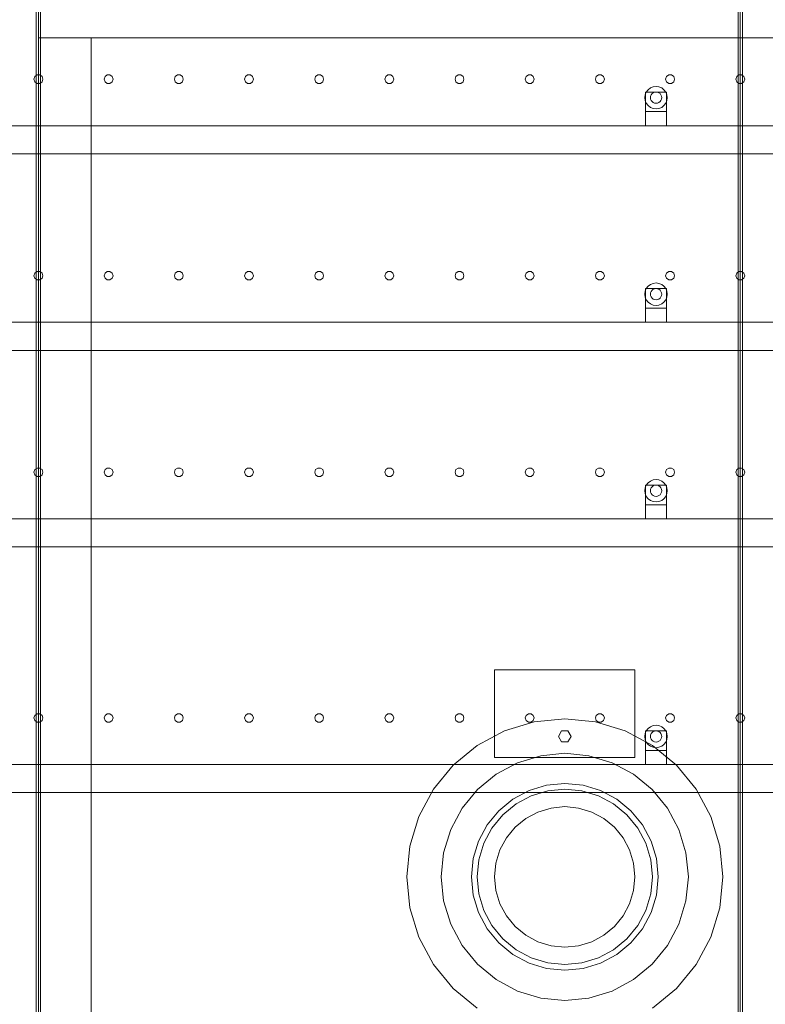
# Model space of a CAD drawing. Header units: millimetres. Extents: x -2233 to 65662, y -50530 to 6847.
# Tile 705 of 802: x 41434 to 42497, y 698 to 2101. Entities that reach past the tile are written whole.
import ezdxf

# ---------------------------------------------------------------- set-up
doc = ezdxf.new("R2010")
doc.units = ezdxf.units.MM
doc.layers.add('lateral_secador', color=7, linetype='Continuous', lineweight=0)

msp = doc.modelspace()

# ---------------------------------------------------------------- linework, layer by layer
at = {"layer": 'lateral_secador'}
for p, q in [((41458.134, 2925), (41458.134, 60)), ((41461.134, 0), (41461.134, 2925)), ((41464.134, 60), (41464.134, 2925)), ((42458.134, 2925), (42458.134, 60)), ((42461.134, 0), (42461.134, 2925)), ((42464.134, 60), (42464.134, 2925)), ((41461.134, 2150), (41461.134, 2075)), ((41461.134, 2075), (42461.134, 2075)), ((41461.134, 2075), (41461.134, 135)), ((41461.134, 2075), (41536.134, 2075)), ((41461.134, 2075), (44461.134, 2075)), ((41536.134, 135), (41536.134, 2075)), ((42458.134, 2075), (42464.134, 2075)), ((42458.134, 2075), (42458.134, 135)), ((42461.134, 135), (42461.134, 2075)), ((42461.134, 2075), (43461.134, 2075)), ((42464.134, 135), (42464.134, 2075)), ((41455.997, 2020.082), (41454.784, 2016.35)), ((41459.172, 2022.389), (41455.997, 2020.082)), ((41463.096, 2022.389), (41459.172, 2022.389)), ((41466.271, 2020.082), (41463.096, 2022.389)), ((41467.484, 2016.35), (41466.271, 2020.082)), ((41555.997, 2020.082), (41554.784, 2016.35)), ((41559.172, 2022.389), (41555.997, 2020.082)), ((41563.096, 2022.389), (41559.172, 2022.389)), ((41566.271, 2020.082), (41563.096, 2022.389)), ((41567.484, 2016.35), (41566.271, 2020.082)), ((41655.997, 2020.082), (41654.784, 2016.35)), ((41659.172, 2022.389), (41655.997, 2020.082)), ((41663.096, 2022.389), (41659.172, 2022.389)), ((41666.271, 2020.082), (41663.096, 2022.389)), ((41667.484, 2016.35), (41666.271, 2020.082)), ((41755.997, 2020.082), (41754.784, 2016.35)), ((41759.172, 2022.389), (41755.997, 2020.082)), ((41763.096, 2022.389), (41759.172, 2022.389)), ((41766.271, 2020.082), (41763.096, 2022.389)), ((41767.484, 2016.35), (41766.271, 2020.082)), ((41855.997, 2020.082), (41854.784, 2016.35)), ((41859.172, 2022.389), (41855.997, 2020.082)), ((41863.096, 2022.389), (41859.172, 2022.389)), ((41866.271, 2020.082), (41863.096, 2022.389)), ((41867.484, 2016.35), (41866.271, 2020.082)), ((41955.997, 2020.082), (41954.784, 2016.35)), ((41959.172, 2022.389), (41955.997, 2020.082)), ((41963.096, 2022.389), (41959.172, 2022.389)), ((41966.271, 2020.082), (41963.096, 2022.389)), ((41967.484, 2016.35), (41966.271, 2020.082)), ((42055.997, 2020.082), (42054.784, 2016.35)), ((42059.172, 2022.389), (42055.997, 2020.082)), ((42063.096, 2022.389), (42059.172, 2022.389)), ((42066.271, 2020.082), (42063.096, 2022.389)), ((42067.484, 2016.35), (42066.271, 2020.082)), ((42155.997, 2020.082), (42154.784, 2016.35)), ((42159.172, 2022.389), (42155.997, 2020.082)), ((42163.096, 2022.389), (42159.172, 2022.389)), ((42166.271, 2020.082), (42163.096, 2022.389)), ((42167.484, 2016.35), (42166.271, 2020.082)), ((42255.997, 2020.082), (42254.784, 2016.35)), ((42259.172, 2022.389), (42255.997, 2020.082)), ((42263.096, 2022.389), (42259.172, 2022.389)), ((42266.271, 2020.082), (42263.096, 2022.389)), ((42267.484, 2016.35), (42266.271, 2020.082)), ((42355.997, 2020.082), (42354.784, 2016.35)), ((42359.172, 2022.389), (42355.997, 2020.082)), ((42363.096, 2022.389), (42359.172, 2022.389)), ((42366.271, 2020.082), (42363.096, 2022.389)), ((42367.484, 2016.35), (42366.271, 2020.082)), ((42455.997, 2020.082), (42454.784, 2016.35)), ((42459.172, 2022.389), (42455.997, 2020.082)), ((42463.096, 2022.389), (42459.172, 2022.389)), ((42466.271, 2020.082), (42463.096, 2022.389)), ((42467.484, 2016.35), (42466.271, 2020.082)), ((41454.784, 2016.35), (41455.997, 2012.618)), ((41455.997, 2012.618), (41459.172, 2010.311)), ((41459.172, 2010.311), (41463.096, 2010.311)), ((41463.096, 2010.311), (41466.271, 2012.618)), ((41466.271, 2012.618), (41467.484, 2016.35)), ((41554.784, 2016.35), (41555.997, 2012.618)), ((41555.997, 2012.618), (41559.172, 2010.311)), ((41559.172, 2010.311), (41563.096, 2010.311)), ((41563.096, 2010.311), (41566.271, 2012.618)), ((41566.271, 2012.618), (41567.484, 2016.35)), ((41654.784, 2016.35), (41655.997, 2012.618)), ((41655.997, 2012.618), (41659.172, 2010.311)), ((41659.172, 2010.311), (41663.096, 2010.311)), ((41663.096, 2010.311), (41666.271, 2012.618)), ((41666.271, 2012.618), (41667.484, 2016.35)), ((41754.784, 2016.35), (41755.997, 2012.618)), ((41755.997, 2012.618), (41759.172, 2010.311)), ((41759.172, 2010.311), (41763.096, 2010.311)), ((41763.096, 2010.311), (41766.271, 2012.618)), ((41766.271, 2012.618), (41767.484, 2016.35)), ((41854.784, 2016.35), (41855.997, 2012.618)), ((41855.997, 2012.618), (41859.172, 2010.311)), ((41859.172, 2010.311), (41863.096, 2010.311)), ((41863.096, 2010.311), (41866.271, 2012.618)), ((41866.271, 2012.618), (41867.484, 2016.35)), ((41954.784, 2016.35), (41955.997, 2012.618)), ((41955.997, 2012.618), (41959.172, 2010.311)), ((41959.172, 2010.311), (41963.096, 2010.311)), ((41963.096, 2010.311), (41966.271, 2012.618)), ((41966.271, 2012.618), (41967.484, 2016.35)), ((42054.784, 2016.35), (42055.997, 2012.618)), ((42055.997, 2012.618), (42059.172, 2010.311)), ((42059.172, 2010.311), (42063.096, 2010.311)), ((42063.096, 2010.311), (42066.271, 2012.618)), ((42066.271, 2012.618), (42067.484, 2016.35)), ((42154.784, 2016.35), (42155.997, 2012.618)), ((42155.997, 2012.618), (42159.172, 2010.311)), ((42159.172, 2010.311), (42163.096, 2010.311)), ((42163.096, 2010.311), (42166.271, 2012.618)), ((42166.271, 2012.618), (42167.484, 2016.35)), ((42254.784, 2016.35), (42255.997, 2012.618)), ((42255.997, 2012.618), (42259.172, 2010.311)), ((42259.172, 2010.311), (42263.096, 2010.311)), ((42263.096, 2010.311), (42266.271, 2012.618)), ((42266.271, 2012.618), (42267.484, 2016.35)), ((42341.134, 2006), (42336.993, 2005.455)), ((42345.275, 2005.455), (42341.134, 2006)), ((42354.784, 2016.35), (42355.997, 2012.618)), ((42355.997, 2012.618), (42359.172, 2010.311)), ((42359.172, 2010.311), (42363.096, 2010.311)), ((42363.096, 2010.311), (42366.271, 2012.618)), ((42366.271, 2012.618), (42367.484, 2016.35)), ((42454.784, 2016.35), (42455.997, 2012.618)), ((42455.997, 2012.618), (42459.172, 2010.311)), ((42459.172, 2010.311), (42463.096, 2010.311)), ((42463.096, 2010.311), (42466.271, 2012.618)), ((42466.271, 2012.618), (42467.484, 2016.35)), ((42325.679, 1994.141), (42325.134, 1990)), ((42327.277, 1998), (42325.679, 1994.141)), ((42326.134, 1998), (42356.134, 1998)), ((42326.134, 1998), (42326.134, 1970)), ((42329.82, 2001.314), (42327.277, 1998)), ((42333.134, 2003.856), (42329.82, 2001.314)), ((42336.993, 2005.455), (42333.134, 2003.856)), ((42333.406, 1992.071), (42333.134, 1990)), ((42334.206, 1994), (42333.406, 1992.071)), ((42335.477, 1995.657), (42334.206, 1994)), ((42337.134, 1996.928), (42335.477, 1995.657)), ((42339.063, 1997.727), (42337.134, 1996.928)), ((42341.134, 1998), (42339.063, 1997.727)), ((42343.204, 1997.727), (42341.134, 1998)), ((42345.134, 1996.928), (42343.204, 1997.727)), ((42346.791, 1995.657), (42345.134, 1996.928)), ((42349.134, 2003.856), (42345.275, 2005.455)), ((42348.062, 1994), (42346.791, 1995.657)), ((42348.861, 1992.071), (42348.062, 1994)), ((42349.134, 1990), (42348.861, 1992.071)), ((42352.448, 2001.314), (42349.134, 2003.856)), ((42354.99, 1998), (42352.448, 2001.314)), ((42356.589, 1994.141), (42354.99, 1998)), ((42356.134, 1970), (42356.134, 1998)), ((42357.134, 1990), (42356.589, 1994.141)), ((42325.134, 1990), (42325.679, 1985.859)), ((42325.679, 1985.859), (42327.277, 1982)), ((42327.277, 1982), (42329.82, 1978.686)), ((42329.82, 1978.686), (42333.134, 1976.144)), ((42333.134, 1990), (42333.406, 1987.929)), ((42333.406, 1987.929), (42334.206, 1986)), ((42334.206, 1986), (42335.477, 1984.343)), ((42335.477, 1984.343), (42337.134, 1983.072)), ((42337.134, 1983.072), (42339.063, 1982.273)), ((42339.063, 1982.273), (42341.134, 1982)), ((42341.134, 1982), (42343.204, 1982.273)), ((42343.204, 1982.273), (42345.134, 1983.072)), ((42345.134, 1983.072), (42346.791, 1984.343)), ((42346.791, 1984.343), (42348.062, 1986)), ((42348.062, 1986), (42348.861, 1987.929)), ((42348.861, 1987.929), (42349.134, 1990)), ((42349.134, 1976.144), (42352.448, 1978.686)), ((42352.448, 1978.686), (42354.99, 1982)), ((42354.99, 1982), (42356.589, 1985.859)), ((42356.589, 1985.859), (42357.134, 1990)), ((42326.134, 1970), (42356.134, 1970)), ((42326.134, 1970), (42326.134, 1950)), ((42333.134, 1976.144), (42336.993, 1974.545)), ((42336.993, 1974.545), (42341.134, 1974)), ((42341.134, 1974), (42345.275, 1974.545)), ((42345.275, 1974.545), (42349.134, 1976.144)), ((42356.134, 1950), (42356.134, 1970)), ((40811.134, 1950), (60111.134, 1950)), ((42326.134, 1950), (42356.134, 1950)), ((40811.134, 1910), (60111.134, 1910)), ((41455.997, 1740.082), (41454.784, 1736.35)), ((41459.172, 1742.389), (41455.997, 1740.082)), ((41463.096, 1742.389), (41459.172, 1742.389)), ((41466.271, 1740.082), (41463.096, 1742.389)), ((41467.484, 1736.35), (41466.271, 1740.082)), ((41555.997, 1740.082), (41554.784, 1736.35)), ((41559.172, 1742.389), (41555.997, 1740.082)), ((41563.096, 1742.389), (41559.172, 1742.389)), ((41566.271, 1740.082), (41563.096, 1742.389)), ((41567.484, 1736.35), (41566.271, 1740.082)), ((41655.997, 1740.082), (41654.784, 1736.35)), ((41659.172, 1742.389), (41655.997, 1740.082)), ((41663.096, 1742.389), (41659.172, 1742.389)), ((41666.271, 1740.082), (41663.096, 1742.389)), ((41667.484, 1736.35), (41666.271, 1740.082)), ((41755.997, 1740.082), (41754.784, 1736.35)), ((41759.172, 1742.389), (41755.997, 1740.082)), ((41763.096, 1742.389), (41759.172, 1742.389)), ((41766.271, 1740.082), (41763.096, 1742.389)), ((41767.484, 1736.35), (41766.271, 1740.082)), ((41855.997, 1740.082), (41854.784, 1736.35)), ((41859.172, 1742.389), (41855.997, 1740.082)), ((41863.096, 1742.389), (41859.172, 1742.389)), ((41866.271, 1740.082), (41863.096, 1742.389)), ((41867.484, 1736.35), (41866.271, 1740.082)), ((41955.997, 1740.082), (41954.784, 1736.35)), ((41959.172, 1742.389), (41955.997, 1740.082)), ((41963.096, 1742.389), (41959.172, 1742.389)), ((41966.271, 1740.082), (41963.096, 1742.389)), ((41967.484, 1736.35), (41966.271, 1740.082)), ((42055.997, 1740.082), (42054.784, 1736.35)), ((42059.172, 1742.389), (42055.997, 1740.082)), ((42063.096, 1742.389), (42059.172, 1742.389)), ((42066.271, 1740.082), (42063.096, 1742.389)), ((42067.484, 1736.35), (42066.271, 1740.082)), ((42155.997, 1740.082), (42154.784, 1736.35)), ((42159.172, 1742.389), (42155.997, 1740.082)), ((42163.096, 1742.389), (42159.172, 1742.389)), ((42166.271, 1740.082), (42163.096, 1742.389)), ((42167.484, 1736.35), (42166.271, 1740.082)), ((42255.997, 1740.082), (42254.784, 1736.35)), ((42259.172, 1742.389), (42255.997, 1740.082)), ((42263.096, 1742.389), (42259.172, 1742.389)), ((42266.271, 1740.082), (42263.096, 1742.389)), ((42267.484, 1736.35), (42266.271, 1740.082)), ((42355.997, 1740.082), (42354.784, 1736.35)), ((42359.172, 1742.389), (42355.997, 1740.082)), ((42363.096, 1742.389), (42359.172, 1742.389)), ((42366.271, 1740.082), (42363.096, 1742.389)), ((42367.484, 1736.35), (42366.271, 1740.082)), ((42455.997, 1740.082), (42454.784, 1736.35)), ((42459.172, 1742.389), (42455.997, 1740.082)), ((42463.096, 1742.389), (42459.172, 1742.389)), ((42466.271, 1740.082), (42463.096, 1742.389)), ((42467.484, 1736.35), (42466.271, 1740.082)), ((41454.784, 1736.35), (41455.997, 1732.618)), ((41455.997, 1732.618), (41459.172, 1730.311)), ((41459.172, 1730.311), (41463.096, 1730.311)), ((41463.096, 1730.311), (41466.271, 1732.618)), ((41466.271, 1732.618), (41467.484, 1736.35)), ((41554.784, 1736.35), (41555.997, 1732.618)), ((41555.997, 1732.618), (41559.172, 1730.311)), ((41559.172, 1730.311), (41563.096, 1730.311)), ((41563.096, 1730.311), (41566.271, 1732.618)), ((41566.271, 1732.618), (41567.484, 1736.35)), ((41654.784, 1736.35), (41655.997, 1732.618)), ((41655.997, 1732.618), (41659.172, 1730.311)), ((41659.172, 1730.311), (41663.096, 1730.311)), ((41663.096, 1730.311), (41666.271, 1732.618)), ((41666.271, 1732.618), (41667.484, 1736.35)), ((41754.784, 1736.35), (41755.997, 1732.618)), ((41755.997, 1732.618), (41759.172, 1730.311)), ((41759.172, 1730.311), (41763.096, 1730.311)), ((41763.096, 1730.311), (41766.271, 1732.618)), ((41766.271, 1732.618), (41767.484, 1736.35)), ((41854.784, 1736.35), (41855.997, 1732.618)), ((41855.997, 1732.618), (41859.172, 1730.311)), ((41859.172, 1730.311), (41863.096, 1730.311)), ((41863.096, 1730.311), (41866.271, 1732.618)), ((41866.271, 1732.618), (41867.484, 1736.35)), ((41954.784, 1736.35), (41955.997, 1732.618)), ((41955.997, 1732.618), (41959.172, 1730.311)), ((41959.172, 1730.311), (41963.096, 1730.311)), ((41963.096, 1730.311), (41966.271, 1732.618)), ((41966.271, 1732.618), (41967.484, 1736.35)), ((42054.784, 1736.35), (42055.997, 1732.618)), ((42055.997, 1732.618), (42059.172, 1730.311)), ((42059.172, 1730.311), (42063.096, 1730.311)), ((42063.096, 1730.311), (42066.271, 1732.618)), ((42066.271, 1732.618), (42067.484, 1736.35)), ((42154.784, 1736.35), (42155.997, 1732.618)), ((42155.997, 1732.618), (42159.172, 1730.311)), ((42159.172, 1730.311), (42163.096, 1730.311)), ((42163.096, 1730.311), (42166.271, 1732.618)), ((42166.271, 1732.618), (42167.484, 1736.35)), ((42254.784, 1736.35), (42255.997, 1732.618)), ((42255.997, 1732.618), (42259.172, 1730.311)), ((42259.172, 1730.311), (42263.096, 1730.311)), ((42263.096, 1730.311), (42266.271, 1732.618)), ((42266.271, 1732.618), (42267.484, 1736.35)), ((42336.993, 1725.455), (42333.134, 1723.856)), ((42341.134, 1726), (42336.993, 1725.455)), ((42345.275, 1725.455), (42341.134, 1726)), ((42349.134, 1723.856), (42345.275, 1725.455)), ((42354.784, 1736.35), (42355.997, 1732.618)), ((42355.997, 1732.618), (42359.172, 1730.311)), ((42359.172, 1730.311), (42363.096, 1730.311)), ((42363.096, 1730.311), (42366.271, 1732.618)), ((42366.271, 1732.618), (42367.484, 1736.35)), ((42454.784, 1736.35), (42455.997, 1732.618)), ((42455.997, 1732.618), (42459.172, 1730.311)), ((42459.172, 1730.311), (42463.096, 1730.311)), ((42463.096, 1730.311), (42466.271, 1732.618)), ((42466.271, 1732.618), (42467.484, 1736.35)), ((42325.679, 1714.141), (42325.134, 1710)), ((42327.277, 1718), (42325.679, 1714.141)), ((42326.134, 1718), (42356.134, 1718)), ((42326.134, 1718), (42326.134, 1690)), ((42329.82, 1721.314), (42327.277, 1718)), ((42333.134, 1723.856), (42329.82, 1721.314)), ((42333.406, 1712.071), (42333.134, 1710)), ((42334.206, 1714), (42333.406, 1712.071)), ((42335.477, 1715.657), (42334.206, 1714)), ((42337.134, 1716.928), (42335.477, 1715.657)), ((42339.063, 1717.727), (42337.134, 1716.928)), ((42341.134, 1718), (42339.063, 1717.727)), ((42343.204, 1717.727), (42341.134, 1718)), ((42345.134, 1716.928), (42343.204, 1717.727)), ((42346.791, 1715.657), (42345.134, 1716.928)), ((42348.062, 1714), (42346.791, 1715.657)), ((42348.861, 1712.071), (42348.062, 1714)), ((42349.134, 1710), (42348.861, 1712.071)), ((42352.448, 1721.314), (42349.134, 1723.856)), ((42354.99, 1718), (42352.448, 1721.314)), ((42356.589, 1714.141), (42354.99, 1718)), ((42356.134, 1690), (42356.134, 1718)), ((42357.134, 1710), (42356.589, 1714.141)), ((42325.134, 1710), (42325.679, 1705.859)), ((42325.679, 1705.859), (42327.277, 1702)), ((42327.277, 1702), (42329.82, 1698.686)), ((42329.82, 1698.686), (42333.134, 1696.144)), ((42333.134, 1710), (42333.406, 1707.929)), ((42333.406, 1707.929), (42334.206, 1706)), ((42334.206, 1706), (42335.477, 1704.343)), ((42335.477, 1704.343), (42337.134, 1703.072)), ((42337.134, 1703.072), (42339.063, 1702.273)), ((42339.063, 1702.273), (42341.134, 1702)), ((42341.134, 1702), (42343.204, 1702.273)), ((42343.204, 1702.273), (42345.134, 1703.072)), ((42345.134, 1703.072), (42346.791, 1704.343)), ((42346.791, 1704.343), (42348.062, 1706)), ((42348.062, 1706), (42348.861, 1707.929)), ((42348.861, 1707.929), (42349.134, 1710)), ((42349.134, 1696.144), (42352.448, 1698.686)), ((42352.448, 1698.686), (42354.99, 1702)), ((42354.99, 1702), (42356.589, 1705.859)), ((42356.589, 1705.859), (42357.134, 1710)), ((42326.134, 1690), (42356.134, 1690)), ((42326.134, 1690), (42326.134, 1670)), ((42333.134, 1696.144), (42336.993, 1694.545)), ((42336.993, 1694.545), (42341.134, 1694)), ((42341.134, 1694), (42345.275, 1694.545)), ((42345.275, 1694.545), (42349.134, 1696.144)), ((42356.134, 1670), (42356.134, 1690)), ((40811.134, 1670), (60111.134, 1670)), ((42326.134, 1670), (42356.134, 1670)), ((40811.134, 1630), (60111.134, 1630)), ((41455.997, 1460.082), (41454.784, 1456.35)), ((41459.172, 1462.389), (41455.997, 1460.082)), ((41463.096, 1462.389), (41459.172, 1462.389)), ((41466.271, 1460.082), (41463.096, 1462.389)), ((41467.484, 1456.35), (41466.271, 1460.082)), ((41555.997, 1460.082), (41554.784, 1456.35)), ((41559.172, 1462.389), (41555.997, 1460.082)), ((41563.096, 1462.389), (41559.172, 1462.389)), ((41566.271, 1460.082), (41563.096, 1462.389)), ((41567.484, 1456.35), (41566.271, 1460.082)), ((41655.997, 1460.082), (41654.784, 1456.35)), ((41659.172, 1462.389), (41655.997, 1460.082)), ((41663.096, 1462.389), (41659.172, 1462.389)), ((41666.271, 1460.082), (41663.096, 1462.389)), ((41667.484, 1456.35), (41666.271, 1460.082)), ((41755.997, 1460.082), (41754.784, 1456.35)), ((41759.172, 1462.389), (41755.997, 1460.082)), ((41763.096, 1462.389), (41759.172, 1462.389)), ((41766.271, 1460.082), (41763.096, 1462.389)), ((41767.484, 1456.35), (41766.271, 1460.082)), ((41855.997, 1460.082), (41854.784, 1456.35)), ((41859.172, 1462.389), (41855.997, 1460.082)), ((41863.096, 1462.389), (41859.172, 1462.389)), ((41866.271, 1460.082), (41863.096, 1462.389)), ((41867.484, 1456.35), (41866.271, 1460.082)), ((41955.997, 1460.082), (41954.784, 1456.35)), ((41959.172, 1462.389), (41955.997, 1460.082)), ((41963.096, 1462.389), (41959.172, 1462.389)), ((41966.271, 1460.082), (41963.096, 1462.389)), ((41967.484, 1456.35), (41966.271, 1460.082)), ((42055.997, 1460.082), (42054.784, 1456.35)), ((42059.172, 1462.389), (42055.997, 1460.082)), ((42063.096, 1462.389), (42059.172, 1462.389)), ((42066.271, 1460.082), (42063.096, 1462.389)), ((42067.484, 1456.35), (42066.271, 1460.082)), ((42155.997, 1460.082), (42154.784, 1456.35)), ((42159.172, 1462.389), (42155.997, 1460.082)), ((42163.096, 1462.389), (42159.172, 1462.389)), ((42166.271, 1460.082), (42163.096, 1462.389)), ((42167.484, 1456.35), (42166.271, 1460.082)), ((42255.997, 1460.082), (42254.784, 1456.35)), ((42259.172, 1462.389), (42255.997, 1460.082)), ((42263.096, 1462.389), (42259.172, 1462.389)), ((42266.271, 1460.082), (42263.096, 1462.389)), ((42267.484, 1456.35), (42266.271, 1460.082)), ((42355.997, 1460.082), (42354.784, 1456.35)), ((42359.172, 1462.389), (42355.997, 1460.082)), ((42363.096, 1462.389), (42359.172, 1462.389)), ((42366.271, 1460.082), (42363.096, 1462.389)), ((42367.484, 1456.35), (42366.271, 1460.082)), ((42455.997, 1460.082), (42454.784, 1456.35)), ((42459.172, 1462.389), (42455.997, 1460.082)), ((42463.096, 1462.389), (42459.172, 1462.389)), ((42466.271, 1460.082), (42463.096, 1462.389)), ((42467.484, 1456.35), (42466.271, 1460.082)), ((41454.784, 1456.35), (41455.997, 1452.618)), ((41455.997, 1452.618), (41459.172, 1450.311)), ((41459.172, 1450.311), (41463.096, 1450.311)), ((41463.096, 1450.311), (41466.271, 1452.618)), ((41466.271, 1452.618), (41467.484, 1456.35)), ((41554.784, 1456.35), (41555.997, 1452.618)), ((41555.997, 1452.618), (41559.172, 1450.311)), ((41559.172, 1450.311), (41563.096, 1450.311)), ((41563.096, 1450.311), (41566.271, 1452.618)), ((41566.271, 1452.618), (41567.484, 1456.35)), ((41654.784, 1456.35), (41655.997, 1452.618)), ((41655.997, 1452.618), (41659.172, 1450.311)), ((41659.172, 1450.311), (41663.096, 1450.311)), ((41663.096, 1450.311), (41666.271, 1452.618)), ((41666.271, 1452.618), (41667.484, 1456.35)), ((41754.784, 1456.35), (41755.997, 1452.618)), ((41755.997, 1452.618), (41759.172, 1450.311)), ((41759.172, 1450.311), (41763.096, 1450.311)), ((41763.096, 1450.311), (41766.271, 1452.618)), ((41766.271, 1452.618), (41767.484, 1456.35)), ((41854.784, 1456.35), (41855.997, 1452.618)), ((41855.997, 1452.618), (41859.172, 1450.311)), ((41859.172, 1450.311), (41863.096, 1450.311)), ((41863.096, 1450.311), (41866.271, 1452.618)), ((41866.271, 1452.618), (41867.484, 1456.35)), ((41954.784, 1456.35), (41955.997, 1452.618)), ((41955.997, 1452.618), (41959.172, 1450.311)), ((41959.172, 1450.311), (41963.096, 1450.311)), ((41963.096, 1450.311), (41966.271, 1452.618)), ((41966.271, 1452.618), (41967.484, 1456.35)), ((42054.784, 1456.35), (42055.997, 1452.618)), ((42055.997, 1452.618), (42059.172, 1450.311)), ((42059.172, 1450.311), (42063.096, 1450.311)), ((42063.096, 1450.311), (42066.271, 1452.618)), ((42066.271, 1452.618), (42067.484, 1456.35)), ((42154.784, 1456.35), (42155.997, 1452.618)), ((42155.997, 1452.618), (42159.172, 1450.311)), ((42159.172, 1450.311), (42163.096, 1450.311)), ((42163.096, 1450.311), (42166.271, 1452.618)), ((42166.271, 1452.618), (42167.484, 1456.35)), ((42254.784, 1456.35), (42255.997, 1452.618)), ((42255.997, 1452.618), (42259.172, 1450.311)), ((42259.172, 1450.311), (42263.096, 1450.311)), ((42263.096, 1450.311), (42266.271, 1452.618)), ((42266.271, 1452.618), (42267.484, 1456.35)), ((42336.993, 1445.455), (42333.134, 1443.856)), ((42341.134, 1446), (42336.993, 1445.455)), ((42345.275, 1445.455), (42341.134, 1446)), ((42349.134, 1443.856), (42345.275, 1445.455)), ((42354.784, 1456.35), (42355.997, 1452.618)), ((42355.997, 1452.618), (42359.172, 1450.311)), ((42359.172, 1450.311), (42363.096, 1450.311)), ((42363.096, 1450.311), (42366.271, 1452.618)), ((42366.271, 1452.618), (42367.484, 1456.35)), ((42454.784, 1456.35), (42455.997, 1452.618)), ((42455.997, 1452.618), (42459.172, 1450.311)), ((42459.172, 1450.311), (42463.096, 1450.311)), ((42463.096, 1450.311), (42466.271, 1452.618)), ((42466.271, 1452.618), (42467.484, 1456.35)), ((42325.679, 1434.141), (42325.134, 1430)), ((42327.277, 1438), (42325.679, 1434.141)), ((42326.134, 1438), (42356.134, 1438)), ((42326.134, 1438), (42326.134, 1410)), ((42329.82, 1441.314), (42327.277, 1438)), ((42333.134, 1443.856), (42329.82, 1441.314)), ((42333.406, 1432.071), (42333.134, 1430)), ((42334.206, 1434), (42333.406, 1432.071)), ((42335.477, 1435.657), (42334.206, 1434)), ((42337.134, 1436.928), (42335.477, 1435.657)), ((42339.063, 1437.727), (42337.134, 1436.928)), ((42341.134, 1438), (42339.063, 1437.727)), ((42343.204, 1437.727), (42341.134, 1438)), ((42345.134, 1436.928), (42343.204, 1437.727)), ((42346.791, 1435.657), (42345.134, 1436.928)), ((42348.062, 1434), (42346.791, 1435.657)), ((42348.861, 1432.071), (42348.062, 1434)), ((42349.134, 1430), (42348.861, 1432.071)), ((42352.448, 1441.314), (42349.134, 1443.856)), ((42354.99, 1438), (42352.448, 1441.314)), ((42356.589, 1434.141), (42354.99, 1438)), ((42356.134, 1410), (42356.134, 1438)), ((42357.134, 1430), (42356.589, 1434.141)), ((42325.134, 1430), (42325.679, 1425.859)), ((42325.679, 1425.859), (42327.277, 1422)), ((42327.277, 1422), (42329.82, 1418.686)), ((42329.82, 1418.686), (42333.134, 1416.144)), ((42333.134, 1430), (42333.406, 1427.929)), ((42333.406, 1427.929), (42334.206, 1426)), ((42334.206, 1426), (42335.477, 1424.343)), ((42335.477, 1424.343), (42337.134, 1423.072)), ((42337.134, 1423.072), (42339.063, 1422.273)), ((42339.063, 1422.273), (42341.134, 1422)), ((42341.134, 1422), (42343.204, 1422.273)), ((42343.204, 1422.273), (42345.134, 1423.072)), ((42345.134, 1423.072), (42346.791, 1424.343)), ((42346.791, 1424.343), (42348.062, 1426)), ((42348.062, 1426), (42348.861, 1427.929)), ((42348.861, 1427.929), (42349.134, 1430)), ((42349.134, 1416.144), (42352.448, 1418.686)), ((42352.448, 1418.686), (42354.99, 1422)), ((42354.99, 1422), (42356.589, 1425.859)), ((42356.589, 1425.859), (42357.134, 1430)), ((42326.134, 1410), (42356.134, 1410)), ((42326.134, 1410), (42326.134, 1390)), ((42333.134, 1416.144), (42336.993, 1414.545)), ((42336.993, 1414.545), (42341.134, 1414)), ((42341.134, 1414), (42345.275, 1414.545)), ((42345.275, 1414.545), (42349.134, 1416.144)), ((42356.134, 1390), (42356.134, 1410)), ((40811.134, 1390), (60111.134, 1390)), ((42326.134, 1390), (42356.134, 1390)), ((40811.134, 1350), (60111.134, 1350)), ((42111.134, 1175), (42311.134, 1175)), ((42111.134, 1175), (42111.134, 1050)), ((42311.134, 1050), (42311.134, 1175)), ((41455.997, 1110.082), (41454.784, 1106.35)), ((41459.172, 1112.389), (41455.997, 1110.082)), ((41463.096, 1112.389), (41459.172, 1112.389)), ((41466.271, 1110.082), (41463.096, 1112.389)), ((41467.484, 1106.35), (41466.271, 1110.082)), ((41555.997, 1110.082), (41554.784, 1106.35)), ((41559.172, 1112.389), (41555.997, 1110.082)), ((41563.096, 1112.389), (41559.172, 1112.389)), ((41566.271, 1110.082), (41563.096, 1112.389)), ((41567.484, 1106.35), (41566.271, 1110.082)), ((41655.997, 1110.082), (41654.784, 1106.35)), ((41659.172, 1112.389), (41655.997, 1110.082)), ((41663.096, 1112.389), (41659.172, 1112.389)), ((41666.271, 1110.082), (41663.096, 1112.389)), ((41667.484, 1106.35), (41666.271, 1110.082)), ((41755.997, 1110.082), (41754.784, 1106.35)), ((41759.172, 1112.389), (41755.997, 1110.082)), ((41763.096, 1112.389), (41759.172, 1112.389)), ((41766.271, 1110.082), (41763.096, 1112.389)), ((41767.484, 1106.35), (41766.271, 1110.082)), ((41855.997, 1110.082), (41854.784, 1106.35)), ((41859.172, 1112.389), (41855.997, 1110.082)), ((41863.096, 1112.389), (41859.172, 1112.389)), ((41866.271, 1110.082), (41863.096, 1112.389)), ((41867.484, 1106.35), (41866.271, 1110.082)), ((41955.997, 1110.082), (41954.784, 1106.35)), ((41959.172, 1112.389), (41955.997, 1110.082)), ((41963.096, 1112.389), (41959.172, 1112.389)), ((41966.271, 1110.082), (41963.096, 1112.389)), ((41967.484, 1106.35), (41966.271, 1110.082)), ((42055.997, 1110.082), (42054.784, 1106.35)), ((42059.172, 1112.389), (42055.997, 1110.082)), ((42063.096, 1112.389), (42059.172, 1112.389)), ((42066.271, 1110.082), (42063.096, 1112.389)), ((42067.484, 1106.35), (42066.271, 1110.082)), ((42155.997, 1110.082), (42154.784, 1106.35)), ((42159.172, 1112.389), (42155.997, 1110.082)), ((42163.096, 1112.389), (42159.172, 1112.389)), ((42166.271, 1110.082), (42163.096, 1112.389)), ((42167.484, 1106.35), (42166.271, 1110.082)), ((42255.997, 1110.082), (42254.784, 1106.35)), ((42259.172, 1112.389), (42255.997, 1110.082)), ((42263.096, 1112.389), (42259.172, 1112.389)), ((42266.271, 1110.082), (42263.096, 1112.389)), ((42267.484, 1106.35), (42266.271, 1110.082)), ((42355.997, 1110.082), (42354.784, 1106.35)), ((42359.172, 1112.389), (42355.997, 1110.082)), ((42363.096, 1112.389), (42359.172, 1112.389)), ((42366.271, 1110.082), (42363.096, 1112.389)), ((42367.484, 1106.35), (42366.271, 1110.082)), ((42455.997, 1110.082), (42454.784, 1106.35)), ((42459.172, 1112.389), (42455.997, 1110.082)), ((42463.096, 1112.389), (42459.172, 1112.389)), ((42466.271, 1110.082), (42463.096, 1112.389)), ((42467.484, 1106.35), (42466.271, 1110.082)), ((41454.784, 1106.35), (41455.997, 1102.618)), ((41455.997, 1102.618), (41459.172, 1100.311)), ((41459.172, 1100.311), (41463.096, 1100.311)), ((41463.096, 1100.311), (41466.271, 1102.618)), ((41466.271, 1102.618), (41467.484, 1106.35)), ((41554.784, 1106.35), (41555.997, 1102.618)), ((41555.997, 1102.618), (41559.172, 1100.311)), ((41559.172, 1100.311), (41563.096, 1100.311)), ((41563.096, 1100.311), (41566.271, 1102.618)), ((41566.271, 1102.618), (41567.484, 1106.35)), ((41654.784, 1106.35), (41655.997, 1102.618)), ((41655.997, 1102.618), (41659.172, 1100.311)), ((41659.172, 1100.311), (41663.096, 1100.311)), ((41663.096, 1100.311), (41666.271, 1102.618)), ((41666.271, 1102.618), (41667.484, 1106.35)), ((41754.784, 1106.35), (41755.997, 1102.618)), ((41755.997, 1102.618), (41759.172, 1100.311)), ((41759.172, 1100.311), (41763.096, 1100.311)), ((41763.096, 1100.311), (41766.271, 1102.618)), ((41766.271, 1102.618), (41767.484, 1106.35)), ((41854.784, 1106.35), (41855.997, 1102.618)), ((41855.997, 1102.618), (41859.172, 1100.311)), ((41859.172, 1100.311), (41863.096, 1100.311)), ((41863.096, 1100.311), (41866.271, 1102.618)), ((41866.271, 1102.618), (41867.484, 1106.35)), ((41954.784, 1106.35), (41955.997, 1102.618)), ((41955.997, 1102.618), (41959.172, 1100.311)), ((41959.172, 1100.311), (41963.096, 1100.311)), ((41963.096, 1100.311), (41966.271, 1102.618)), ((41966.271, 1102.618), (41967.484, 1106.35)), ((42054.784, 1106.35), (42055.997, 1102.618)), ((42055.997, 1102.618), (42059.172, 1100.311)), ((42059.172, 1100.311), (42063.096, 1100.311)), ((42063.096, 1100.311), (42066.271, 1102.618)), ((42066.271, 1102.618), (42067.484, 1106.35)), ((42167.239, 1100.677), (42125.03, 1087.873)), ((42154.784, 1106.35), (42155.997, 1102.618)), ((42155.997, 1102.618), (42159.172, 1100.311)), ((42159.172, 1100.311), (42163.096, 1100.311)), ((42163.096, 1100.311), (42166.271, 1102.618)), ((42166.271, 1102.618), (42167.484, 1106.35)), ((42211.134, 1105), (42167.239, 1100.677)), ((42255.029, 1100.677), (42211.134, 1105)), ((42254.784, 1106.35), (42255.997, 1102.618)), ((42297.238, 1087.873), (42255.029, 1100.677)), ((42255.997, 1102.618), (42259.172, 1100.311)), ((42259.172, 1100.311), (42263.096, 1100.311)), ((42263.096, 1100.311), (42266.271, 1102.618)), ((42266.271, 1102.618), (42267.484, 1106.35)), ((42336.993, 1095.455), (42333.134, 1093.856)), ((42341.134, 1096), (42336.993, 1095.455)), ((42345.275, 1095.455), (42341.134, 1096)), ((42349.134, 1093.856), (42345.275, 1095.455)), ((42354.784, 1106.35), (42355.997, 1102.618)), ((42355.997, 1102.618), (42359.172, 1100.311)), ((42359.172, 1100.311), (42363.096, 1100.311)), ((42363.096, 1100.311), (42366.271, 1102.618)), ((42366.271, 1102.618), (42367.484, 1106.35)), ((42454.784, 1106.35), (42455.997, 1102.618)), ((42455.997, 1102.618), (42459.172, 1100.311)), ((42459.172, 1100.311), (42463.096, 1100.311)), ((42463.096, 1100.311), (42466.271, 1102.618)), ((42466.271, 1102.618), (42467.484, 1106.35)), ((42125.03, 1087.873), (42086.131, 1067.081)), ((42206.634, 1087.794), (42202.134, 1080)), ((42202.134, 1080), (42206.634, 1072.206)), ((42215.634, 1087.794), (42206.634, 1087.794)), ((42220.134, 1080), (42215.634, 1087.794)), ((42215.634, 1072.206), (42220.134, 1080)), ((42336.137, 1067.081), (42297.238, 1087.873)), ((42325.679, 1084.141), (42325.134, 1080)), ((42325.134, 1080), (42325.679, 1075.859)), ((42327.277, 1088), (42325.679, 1084.141)), ((42326.134, 1088), (42356.134, 1088)), ((42326.134, 1088), (42326.134, 1060)), ((42329.82, 1091.314), (42327.277, 1088)), ((42333.134, 1093.856), (42329.82, 1091.314)), ((42333.406, 1082.071), (42333.134, 1080)), ((42333.134, 1080), (42333.406, 1077.929)), ((42334.206, 1084), (42333.406, 1082.071)), ((42335.477, 1085.657), (42334.206, 1084)), ((42337.134, 1086.928), (42335.477, 1085.657)), ((42339.063, 1087.727), (42337.134, 1086.928)), ((42341.134, 1088), (42339.063, 1087.727)), ((42343.204, 1087.727), (42341.134, 1088)), ((42345.134, 1086.928), (42343.204, 1087.727)), ((42346.791, 1085.657), (42345.134, 1086.928)), ((42348.062, 1084), (42346.791, 1085.657)), ((42348.861, 1082.071), (42348.062, 1084)), ((42349.134, 1080), (42348.861, 1082.071)), ((42348.861, 1077.929), (42349.134, 1080)), ((42352.448, 1091.314), (42349.134, 1093.856)), ((42354.99, 1088), (42352.448, 1091.314)), ((42356.589, 1084.141), (42354.99, 1088)), ((42356.134, 1060), (42356.134, 1088)), ((42357.134, 1080), (42356.589, 1084.141)), ((42356.589, 1075.859), (42357.134, 1080)), ((42086.131, 1067.081), (42052.035, 1039.099)), ((42206.634, 1072.206), (42215.634, 1072.206)), ((42325.679, 1075.859), (42327.277, 1072)), ((42327.277, 1072), (42329.82, 1068.686)), ((42329.82, 1068.686), (42333.134, 1066.144)), ((42333.134, 1066.144), (42336.993, 1064.545)), ((42333.406, 1077.929), (42334.206, 1076)), ((42334.206, 1076), (42335.477, 1074.343)), ((42335.477, 1074.343), (42337.134, 1073.072)), ((42370.233, 1039.099), (42336.137, 1067.081)), ((42337.134, 1073.072), (42339.063, 1072.273)), ((42339.063, 1072.273), (42341.134, 1072)), ((42341.134, 1072), (42343.204, 1072.273)), ((42343.204, 1072.273), (42345.134, 1073.072)), ((42345.134, 1073.072), (42346.791, 1074.343)), ((42345.275, 1064.545), (42349.134, 1066.144)), ((42346.791, 1074.343), (42348.062, 1076)), ((42348.062, 1076), (42348.861, 1077.929)), ((42349.134, 1066.144), (42352.448, 1068.686)), ((42352.448, 1068.686), (42354.99, 1072)), ((42354.99, 1072), (42356.589, 1075.859)), ((42176.798, 1052.618), (42143.782, 1042.603)), ((42211.134, 1056), (42176.798, 1052.618)), ((42245.47, 1052.618), (42211.134, 1056)), ((42278.486, 1042.603), (42245.47, 1052.618)), ((42326.134, 1060), (42356.134, 1060)), ((42326.134, 1060), (42326.134, 1040)), ((42336.993, 1064.545), (42341.134, 1064)), ((42341.134, 1064), (42345.275, 1064.545)), ((42356.134, 1040), (42356.134, 1060)), ((40811.134, 1040), (60111.134, 1040)), ((42052.035, 1039.099), (42024.053, 1005.003)), ((42111.134, 1050), (42311.134, 1050)), ((42143.782, 1042.603), (42113.354, 1026.339)), ((42308.914, 1026.339), (42278.486, 1042.603)), ((42326.134, 1040), (42356.134, 1040)), ((42398.215, 1005.003), (42370.233, 1039.099)), ((42113.354, 1026.339), (42086.683, 1004.451)), ((42335.585, 1004.451), (42308.914, 1026.339)), ((42185.187, 1010.444), (42160.237, 1002.876)), ((42211.134, 1013), (42185.187, 1010.444)), ((42237.081, 1010.444), (42211.134, 1013)), ((42262.031, 1002.876), (42237.081, 1010.444)), ((40811.134, 1000), (60111.134, 1000)), ((42024.053, 1005.003), (42003.261, 966.104)), ((42086.683, 1004.451), (42064.795, 977.78)), ((42160.237, 1002.876), (42137.243, 990.585)), ((42186.748, 1002.598), (42163.298, 995.485)), ((42211.134, 1005), (42186.748, 1002.598)), ((42235.52, 1002.598), (42211.134, 1005)), ((42258.969, 995.485), (42235.52, 1002.598)), ((42285.025, 990.585), (42262.031, 1002.876)), ((42357.473, 977.78), (42335.585, 1004.451)), ((42419.007, 966.104), (42398.215, 1005.003)), ((42137.243, 990.585), (42117.089, 974.045)), ((42141.688, 983.934), (42122.746, 968.388)), ((42163.298, 995.485), (42141.688, 983.934)), ((42280.58, 983.934), (42258.969, 995.485)), ((42299.522, 968.388), (42280.58, 983.934)), ((42305.179, 974.045), (42285.025, 990.585)), ((42064.795, 977.78), (42048.531, 947.352)), ((42117.089, 974.045), (42100.548, 953.891)), ((42122.746, 968.388), (42107.2, 949.446)), ((42172.866, 972.388), (42155.577, 963.147)), ((42191.625, 978.079), (42172.866, 972.388)), ((42211.134, 980), (42191.625, 978.079)), ((42230.643, 978.079), (42211.134, 980)), ((42249.402, 972.388), (42230.643, 978.079)), ((42266.691, 963.147), (42249.402, 972.388)), ((42315.068, 949.446), (42299.522, 968.388)), ((42321.719, 953.891), (42305.179, 974.045)), ((42373.737, 947.352), (42357.473, 977.78)), ((42003.261, 966.104), (41990.457, 923.895)), ((42100.548, 953.891), (42088.258, 930.897)), ((42155.577, 963.147), (42140.423, 950.711)), ((42281.845, 950.711), (42266.691, 963.147)), ((42334.01, 930.897), (42321.719, 953.891)), ((42431.811, 923.895), (42419.007, 966.104)), ((42048.531, 947.352), (42038.516, 914.336)), ((42107.2, 949.446), (42095.649, 927.835)), ((42140.423, 950.711), (42127.987, 935.557)), ((42294.281, 935.557), (42281.845, 950.711)), ((42326.619, 927.835), (42315.068, 949.446)), ((42383.752, 914.336), (42373.737, 947.352)), ((42088.258, 930.897), (42080.689, 905.947)), ((42095.649, 927.835), (42088.536, 904.386)), ((42127.987, 935.557), (42118.746, 918.268)), ((42303.522, 918.268), (42294.281, 935.557)), ((42333.732, 904.386), (42326.619, 927.835)), ((42341.578, 905.947), (42334.01, 930.897)), ((41990.457, 923.895), (41986.134, 880)), ((42038.516, 914.336), (42035.134, 880)), ((42118.746, 918.268), (42113.055, 899.509)), ((42309.212, 899.509), (42303.522, 918.268)), ((42387.134, 880), (42383.752, 914.336)), ((42436.134, 880), (42431.811, 923.895)), ((42080.689, 905.947), (42078.134, 880)), ((42088.536, 904.386), (42086.134, 880)), ((42113.055, 899.509), (42111.134, 880)), ((42311.134, 880), (42309.212, 899.509)), ((42336.134, 880), (42333.732, 904.386)), ((42344.134, 880), (42341.578, 905.947)), ((41986.134, 880), (41990.457, 836.105)), ((42035.134, 880), (42038.516, 845.664)), ((42078.134, 880), (42080.689, 854.053)), ((42086.134, 880), (42088.536, 855.614)), ((42111.134, 880), (42113.055, 860.491)), ((42309.212, 860.491), (42311.134, 880)), ((42333.732, 855.614), (42336.134, 880)), ((42341.578, 854.053), (42344.134, 880)), ((42383.752, 845.664), (42387.134, 880)), ((42431.811, 836.105), (42436.134, 880)), ((42088.536, 855.614), (42095.649, 832.165)), ((42113.055, 860.491), (42118.746, 841.732)), ((42303.522, 841.732), (42309.212, 860.491)), ((42326.619, 832.165), (42333.732, 855.614)), ((42038.516, 845.664), (42048.531, 812.648)), ((42080.689, 854.053), (42088.258, 829.103)), ((42118.746, 841.732), (42127.987, 824.443)), ((42294.281, 824.443), (42303.522, 841.732)), ((42334.01, 829.103), (42341.578, 854.053)), ((42373.737, 812.648), (42383.752, 845.664)), ((41990.457, 836.105), (42003.261, 793.896)), ((42088.258, 829.103), (42100.548, 806.109)), ((42095.649, 832.165), (42107.2, 810.554)), ((42315.068, 810.554), (42326.619, 832.165)), ((42321.719, 806.109), (42334.01, 829.103)), ((42419.007, 793.896), (42431.811, 836.105)), ((42127.987, 824.443), (42140.423, 809.289)), ((42281.845, 809.289), (42294.281, 824.443)), ((42048.531, 812.648), (42064.795, 782.22)), ((42100.548, 806.109), (42117.089, 785.955)), ((42107.2, 810.554), (42122.746, 791.612)), ((42140.423, 809.289), (42155.577, 796.853)), ((42266.691, 796.853), (42281.845, 809.289)), ((42299.522, 791.612), (42315.068, 810.554)), ((42305.179, 785.955), (42321.719, 806.109)), ((42357.473, 782.22), (42373.737, 812.648)), ((42003.261, 793.896), (42024.053, 754.997)), ((42117.089, 785.955), (42137.243, 769.415)), ((42122.746, 791.612), (42141.688, 776.066)), ((42155.577, 796.853), (42172.866, 787.612)), ((42172.866, 787.612), (42191.625, 781.921)), ((42230.643, 781.921), (42249.402, 787.612)), ((42249.402, 787.612), (42266.691, 796.853)), ((42280.58, 776.066), (42299.522, 791.612)), ((42285.025, 769.415), (42305.179, 785.955)), ((42398.215, 754.997), (42419.007, 793.896)), ((42064.795, 782.22), (42086.683, 755.549)), ((42141.688, 776.066), (42163.298, 764.515)), ((42191.625, 781.921), (42211.134, 780)), ((42211.134, 780), (42230.643, 781.921)), ((42258.969, 764.515), (42280.58, 776.066)), ((42335.585, 755.549), (42357.473, 782.22)), ((42137.243, 769.415), (42160.237, 757.124)), ((42163.298, 764.515), (42186.748, 757.402)), ((42186.748, 757.402), (42211.134, 755)), ((42211.134, 755), (42235.52, 757.402)), ((42235.52, 757.402), (42258.969, 764.515)), ((42262.031, 757.124), (42285.025, 769.415)), ((42024.053, 754.997), (42052.035, 720.901)), ((42086.683, 755.549), (42113.354, 733.661)), ((42160.237, 757.124), (42185.187, 749.556)), ((42185.187, 749.556), (42211.134, 747)), ((42211.134, 747), (42237.081, 749.556)), ((42237.081, 749.556), (42262.031, 757.124)), ((42308.914, 733.661), (42335.585, 755.549)), ((42370.233, 720.901), (42398.215, 754.997)), ((42113.354, 733.661), (42143.782, 717.397)), ((42278.486, 717.397), (42308.914, 733.661)), ((42052.035, 720.901), (42086.131, 692.919)), ((42143.782, 717.397), (42176.798, 707.382)), ((42245.47, 707.382), (42278.486, 717.397)), ((42336.137, 692.919), (42370.233, 720.901)), ((42176.798, 707.382), (42211.134, 704)), ((42211.134, 704), (42245.47, 707.382))]:
    msp.add_line(p, q, dxfattribs=at)

doc.saveas('drawing.dxf')
